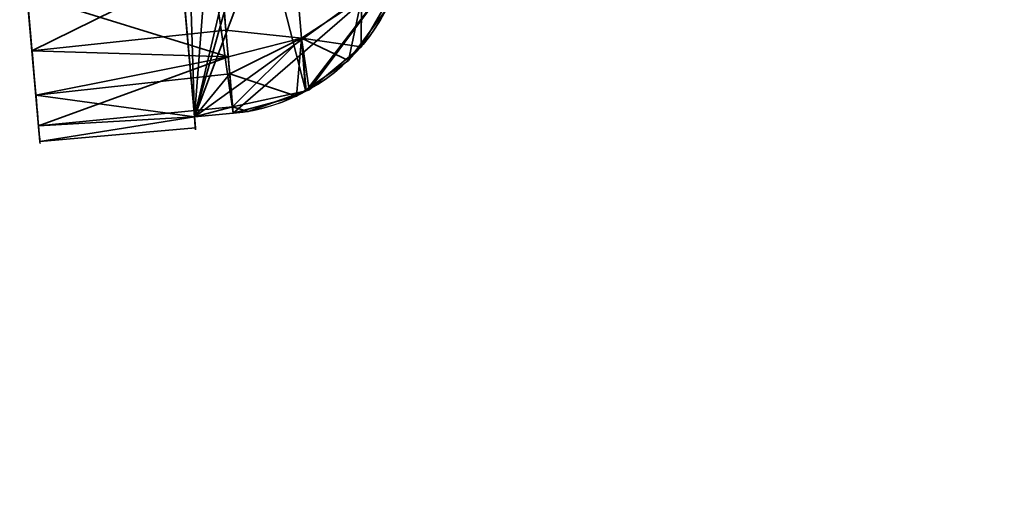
# Model space of a CAD drawing. Header units: millimetres. Extents: x -603 to 3703, y -115 to 249.
# Tile 970 of 1056: x 1978.62 to 1991.24, y -26.46 to -20.39. Entities that reach past the tile are written whole.
import ezdxf

# ---------------------------------------------------------------- set-up
doc = ezdxf.new("R2010")
doc.units = ezdxf.units.MM
doc.layers.add('152', color=7, linetype='Continuous', true_color=0xffffff)

# ---------------------------------------------------------------- blocks, each defined once
blk = doc.blocks.new('UG_SURFACE_041')
at = {"layer": '152', "color": 35, "linetype": 'Continuous', "lineweight": 35}
for points in [[(1980.061, -12.565, 140.514), (1980.073, -12.71, 142.25), (1980.854, -21.634, 142.25), (1980.867, -21.779, 140.514)], [(1980.867, -21.779, 140.514), (1980.854, -21.634, 139.75), (1980.073, -12.71, 139.75), (1980.061, -12.565, 140.514)], [(1980.061, -12.565, 1294.514), (1980.073, -12.71, 1296.25), (1980.854, -21.634, 1296.25), (1980.867, -21.779, 1294.514)], [(1980.867, -21.779, 1294.514), (1980.854, -21.634, 1293.75), (1980.073, -12.71, 1293.75), (1980.061, -12.565, 1294.514)], [(1980.061, -12.565, 717.514), (1980.073, -12.71, 719.25), (1980.854, -21.634, 719.25), (1980.867, -21.779, 717.514)], [(1980.867, -21.779, 717.514), (1980.854, -21.634, 716.75), (1980.073, -12.71, 716.75), (1980.061, -12.565, 717.514)], [(1980.061, -12.565, 1871.514), (1980.073, -12.71, 1873.25), (1980.854, -21.634, 1873.25), (1980.867, -21.779, 1871.514)], [(1980.867, -21.779, 1871.514), (1980.854, -21.634, 1870.75), (1980.073, -12.71, 1870.75), (1980.061, -12.565, 1871.514)], [(1980.854, -21.634, 142.25), (1980.073, -12.71, 142.25), (1980.572, -12.667, 142.25)], [(1980.854, -21.634, 1296.25), (1980.073, -12.71, 1296.25), (1980.572, -12.667, 1296.25)], [(1980.854, -21.634, 719.25), (1980.073, -12.71, 719.25), (1980.572, -12.667, 719.25)], [(1980.854, -21.634, 1873.25), (1980.073, -12.71, 1873.25), (1980.572, -12.667, 1873.25)], [(1980.073, -12.71, 139.75), (1982.278, -21.293, 139.75), (1982.829, -20.913, 139.75), (1983.317, -20.254, 139.75)], [(1980.073, -12.71, 139.75), (1980.854, -21.634, 139.75), (1981.352, -21.59, 139.75)], [(1981.352, -21.59, 139.75), (1982.162, -21.373, 139.75), (1982.278, -21.293, 139.75), (1980.073, -12.71, 139.75)], [(1980.073, -12.71, 1293.75), (1982.278, -21.293, 1293.75), (1982.829, -20.913, 1293.75), (1983.317, -20.254, 1293.75)], [(1980.073, -12.71, 1293.75), (1980.854, -21.634, 1293.75), (1981.352, -21.59, 1293.75)], [(1981.352, -21.59, 1293.75), (1982.162, -21.373, 1293.75), (1982.278, -21.293, 1293.75), (1980.073, -12.71, 1293.75)], [(1980.073, -12.71, 716.75), (1982.278, -21.293, 716.75), (1982.829, -20.913, 716.75), (1983.317, -20.254, 716.75)], [(1980.073, -12.71, 716.75), (1980.854, -21.634, 716.75), (1981.352, -21.59, 716.75)], [(1981.352, -21.59, 716.75), (1982.162, -21.373, 716.75), (1982.278, -21.293, 716.75), (1980.073, -12.71, 716.75)], [(1980.073, -12.71, 1870.75), (1982.278, -21.293, 1870.75), (1982.829, -20.913, 1870.75), (1983.317, -20.254, 1870.75)], [(1980.073, -12.71, 1870.75), (1980.854, -21.634, 1870.75), (1981.352, -21.59, 1870.75)], [(1981.352, -21.59, 1870.75), (1982.162, -21.373, 1870.75), (1982.278, -21.293, 1870.75), (1980.073, -12.71, 1870.75)], [(1980.572, -12.667, 142.25), (1981.407, -12.74, 142.25), (1981.535, -12.798, 142.25), (1980.854, -21.634, 142.25)], [(1980.572, -12.667, 1296.25), (1981.407, -12.74, 1296.25), (1981.535, -12.798, 1296.25), (1980.854, -21.634, 1296.25)], [(1980.572, -12.667, 719.25), (1981.407, -12.74, 719.25), (1981.535, -12.798, 719.25), (1980.854, -21.634, 719.25)], [(1980.572, -12.667, 1873.25), (1981.407, -12.74, 1873.25), (1981.535, -12.798, 1873.25), (1980.854, -21.634, 1873.25)], [(1980.854, -21.634, 142.25), (1981.535, -12.798, 142.25), (1982.143, -13.077, 142.25), (1982.738, -13.641, 142.25)], [(1980.854, -21.634, 1296.25), (1981.535, -12.798, 1296.25), (1982.143, -13.077, 1296.25), (1982.738, -13.641, 1296.25)], [(1980.854, -21.634, 719.25), (1981.535, -12.798, 719.25), (1982.143, -13.077, 719.25), (1982.738, -13.641, 719.25)], [(1980.854, -21.634, 1873.25), (1981.535, -12.798, 1873.25), (1982.143, -13.077, 1873.25), (1982.738, -13.641, 1873.25)], [(1982.738, -13.641, 142.25), (1982.992, -14.116, 142.25), (1980.854, -21.634, 142.25)], [(1982.738, -13.641, 1296.25), (1982.992, -14.116, 1296.25), (1980.854, -21.634, 1296.25)], [(1982.738, -13.641, 719.25), (1982.992, -14.116, 719.25), (1980.854, -21.634, 719.25)], [(1982.738, -13.641, 1873.25), (1982.992, -14.116, 1873.25), (1980.854, -21.634, 1873.25)], [(1980.854, -21.634, 142.25), (1982.992, -14.116, 142.25), (1983.137, -14.388, 142.25), (1983.3, -15.168, 142.25)], [(1980.854, -21.634, 1296.25), (1982.992, -14.116, 1296.25), (1983.137, -14.388, 1296.25), (1983.3, -15.168, 1296.25)], [(1980.854, -21.634, 719.25), (1982.992, -14.116, 719.25), (1983.137, -14.388, 719.25), (1983.3, -15.168, 719.25)], [(1980.854, -21.634, 1873.25), (1982.992, -14.116, 1873.25), (1983.137, -14.388, 1873.25), (1983.3, -15.168, 1873.25)], [(1983.3, -15.168, 142.25), (1983.605, -18.653, 142.25), (1983.479, -19.741, 142.25), (1980.854, -21.634, 142.25)], [(1983.3, -15.168, 1296.25), (1983.605, -18.653, 1296.25), (1983.479, -19.741, 1296.25), (1980.854, -21.634, 1296.25)], [(1983.3, -15.168, 719.25), (1983.605, -18.653, 719.25), (1983.479, -19.741, 719.25), (1980.854, -21.634, 719.25)], [(1983.3, -15.168, 1873.25), (1983.605, -18.653, 1873.25), (1983.479, -19.741, 1873.25), (1980.854, -21.634, 1873.25)], [(1982.229, -20.629, 138.365), (1982.123, -19.417, 137.229), (1982.905, -19.058, 137.687), (1982.998, -20.123, 138.685)], [(1982.123, -19.417, 144.771), (1982.229, -20.629, 143.635), (1982.998, -20.123, 143.315), (1982.905, -19.058, 144.313)], [(1982.229, -20.629, 1292.365), (1982.123, -19.417, 1291.229), (1982.905, -19.058, 1291.687), (1982.998, -20.123, 1292.685)], [(1982.123, -19.417, 1298.771), (1982.229, -20.629, 1297.635), (1982.998, -20.123, 1297.315), (1982.905, -19.058, 1298.313)], [(1982.229, -20.629, 715.365), (1982.123, -19.417, 714.229), (1982.905, -19.058, 714.687), (1982.998, -20.123, 715.685)], [(1982.123, -19.417, 721.771), (1982.229, -20.629, 720.635), (1982.998, -20.123, 720.315), (1982.905, -19.058, 721.313)], [(1982.229, -20.629, 1869.365), (1982.123, -19.417, 1868.229), (1982.905, -19.058, 1868.687), (1982.998, -20.123, 1869.685)], [(1982.123, -19.417, 1875.771), (1982.229, -20.629, 1874.635), (1982.998, -20.123, 1874.315), (1982.905, -19.058, 1875.313)], [(1981.178, -19.602, 144.932), (1978.636, -19.23, 145.248), (1978.773, -20.789, 144.111)], [(1978.773, -20.789, 144.111), (1978.636, -19.23, 145.248), (1978.71, -20.069, 137.238)], [(1981.178, -19.602, 1298.932), (1978.636, -19.23, 1299.248), (1978.773, -20.789, 1298.111)], [(1978.636, -19.23, 1299.248), (1978.71, -20.069, 1291.238), (1978.822, -21.358, 1292.675), (1978.875, -21.953, 1294.514)], [(1978.875, -21.953, 1294.514), (1978.857, -21.752, 1296.437), (1978.773, -20.789, 1298.111), (1978.636, -19.23, 1299.248)], [(1981.178, -19.602, 721.932), (1978.636, -19.23, 722.248), (1978.773, -20.789, 721.111)], [(1978.773, -20.789, 721.111), (1978.636, -19.23, 722.248), (1978.71, -20.069, 714.238)], [(1981.178, -19.602, 1875.932), (1978.636, -19.23, 1876.248), (1978.773, -20.789, 1875.111)], [(1978.636, -19.23, 1876.248), (1978.71, -20.069, 1868.238), (1978.822, -21.358, 1869.675), (1978.875, -21.953, 1871.514)], [(1978.875, -21.953, 1871.514), (1978.857, -21.752, 1873.437), (1978.773, -20.789, 1875.111), (1978.636, -19.23, 1876.248)], [(1982.229, -20.629, 143.635), (1982.123, -19.417, 144.771), (1981.178, -19.602, 144.932), (1981.259, -20.527, 144.065)], [(1982.229, -20.629, 1297.635), (1982.123, -19.417, 1298.771), (1981.178, -19.602, 1298.932), (1981.259, -20.527, 1298.064)], [(1982.229, -20.629, 720.635), (1982.123, -19.417, 721.771), (1981.178, -19.602, 721.932), (1981.259, -20.527, 721.065)], [(1982.229, -20.629, 1874.635), (1982.123, -19.417, 1875.771), (1981.178, -19.602, 1875.932), (1981.259, -20.527, 1875.064)], [(1982.123, -19.417, 137.229), (1982.229, -20.629, 138.365), (1981.289, -20.866, 138.253), (1981.197, -19.819, 137.272)], [(1982.123, -19.417, 1291.229), (1982.229, -20.629, 1292.365), (1981.289, -20.866, 1292.253), (1981.197, -19.819, 1291.272)], [(1982.123, -19.417, 714.229), (1982.229, -20.629, 715.365), (1981.289, -20.866, 715.253), (1981.197, -19.819, 714.272)], [(1982.123, -19.417, 1868.229), (1982.229, -20.629, 1869.365), (1981.289, -20.866, 1869.253), (1981.197, -19.819, 1868.272)], [(1978.773, -20.789, 144.111), (1981.259, -20.527, 144.065), (1981.178, -19.602, 144.932)], [(1978.773, -20.789, 1298.111), (1981.259, -20.527, 1298.064), (1981.178, -19.602, 1298.932)], [(1978.773, -20.789, 721.111), (1981.259, -20.527, 721.065), (1981.178, -19.602, 721.932)], [(1978.773, -20.789, 1875.111), (1981.259, -20.527, 1875.064), (1981.178, -19.602, 1875.932)], [(1981.352, -21.59, 142.25), (1980.854, -21.634, 142.25), (1983.479, -19.741, 142.25)], [(1981.352, -21.59, 1296.25), (1980.854, -21.634, 1296.25), (1983.479, -19.741, 1296.25)], [(1981.352, -21.59, 719.25), (1980.854, -21.634, 719.25), (1983.479, -19.741, 719.25)], [(1981.352, -21.59, 1873.25), (1980.854, -21.634, 1873.25), (1983.479, -19.741, 1873.25)], [(1983.479, -19.741, 142.25), (1982.286, -21.303, 142.25), (1981.544, -21.566, 142.25), (1981.352, -21.59, 142.25)], [(1983.479, -19.741, 1296.25), (1982.286, -21.303, 1296.25), (1981.544, -21.566, 1296.25), (1981.352, -21.59, 1296.25)], [(1983.479, -19.741, 719.25), (1982.286, -21.303, 719.25), (1981.544, -21.566, 719.25), (1981.352, -21.59, 719.25)], [(1983.479, -19.741, 1873.25), (1982.286, -21.303, 1873.25), (1981.544, -21.566, 1873.25), (1981.352, -21.59, 1873.25)], [(1982.324, -21.29, 142.25), (1982.286, -21.303, 142.25), (1983.479, -19.741, 142.25)], [(1982.324, -21.29, 1296.25), (1982.286, -21.303, 1296.25), (1983.479, -19.741, 1296.25)], [(1982.324, -21.29, 719.25), (1982.286, -21.303, 719.25), (1983.479, -19.741, 719.25)], [(1982.324, -21.29, 1873.25), (1982.286, -21.303, 1873.25), (1983.479, -19.741, 1873.25)], [(1983.479, -19.741, 142.25), (1983.457, -19.929, 142.25), (1982.992, -20.74, 142.25), (1982.324, -21.29, 142.25)], [(1983.479, -19.741, 1296.25), (1983.457, -19.929, 1296.25), (1982.992, -20.74, 1296.25), (1982.324, -21.29, 1296.25)], [(1983.479, -19.741, 719.25), (1983.457, -19.929, 719.25), (1982.992, -20.74, 719.25), (1982.324, -21.29, 719.25)], [(1983.479, -19.741, 1873.25), (1983.457, -19.929, 1873.25), (1982.992, -20.74, 1873.25), (1982.324, -21.29, 1873.25)], [(1978.71, -20.069, 137.238), (1981.197, -19.819, 137.272), (1981.289, -20.866, 138.253)], [(1978.71, -20.069, 1291.238), (1981.197, -19.819, 1291.272), (1981.289, -20.866, 1292.253)], [(1978.71, -20.069, 714.238), (1981.197, -19.819, 714.272), (1981.289, -20.866, 715.253)], [(1978.71, -20.069, 1868.238), (1981.197, -19.819, 1868.272), (1981.289, -20.866, 1869.253)], [(1982.998, -20.123, 143.315), (1982.992, -20.74, 142.25), (1983.457, -19.929, 142.25)], [(1982.998, -20.123, 1297.315), (1982.992, -20.74, 1296.25), (1983.457, -19.929, 1296.25)], [(1982.998, -20.123, 720.315), (1982.992, -20.74, 719.25), (1983.457, -19.929, 719.25)], [(1982.998, -20.123, 1874.315), (1982.992, -20.74, 1873.25), (1983.457, -19.929, 1873.25)], [(1981.289, -20.866, 138.253), (1978.822, -21.358, 138.675), (1978.71, -20.069, 137.238)], [(1978.71, -20.069, 137.238), (1978.822, -21.358, 138.675), (1978.875, -21.953, 140.514)], [(1978.875, -21.953, 140.514), (1978.857, -21.752, 142.437), (1978.773, -20.789, 144.111), (1978.71, -20.069, 137.238)], [(1981.289, -20.866, 1292.253), (1978.822, -21.358, 1292.675), (1978.71, -20.069, 1291.238)], [(1981.289, -20.866, 715.253), (1978.822, -21.358, 715.675), (1978.71, -20.069, 714.238)], [(1978.71, -20.069, 714.238), (1978.822, -21.358, 715.675), (1978.875, -21.953, 717.514)], [(1978.875, -21.953, 717.514), (1978.857, -21.752, 719.437), (1978.773, -20.789, 721.111), (1978.71, -20.069, 714.238)], [(1981.289, -20.866, 1869.253), (1978.822, -21.358, 1869.675), (1978.71, -20.069, 1868.238)], [(1982.229, -20.629, 138.365), (1982.998, -20.123, 138.685), (1982.829, -20.913, 139.75)], [(1982.992, -20.74, 142.25), (1982.998, -20.123, 143.315), (1982.229, -20.629, 143.635)], [(1982.229, -20.629, 1292.365), (1982.998, -20.123, 1292.685), (1982.829, -20.913, 1293.75)], [(1982.992, -20.74, 1296.25), (1982.998, -20.123, 1297.315), (1982.229, -20.629, 1297.635)], [(1982.229, -20.629, 715.365), (1982.998, -20.123, 715.685), (1982.829, -20.913, 716.75)], [(1982.992, -20.74, 719.25), (1982.998, -20.123, 720.315), (1982.229, -20.629, 720.635)], [(1982.229, -20.629, 1869.365), (1982.998, -20.123, 1869.685), (1982.829, -20.913, 1870.75)], [(1982.992, -20.74, 1873.25), (1982.998, -20.123, 1874.315), (1982.229, -20.629, 1874.635)], [(1983.317, -20.254, 139.75), (1982.829, -20.913, 139.75), (1982.998, -20.123, 138.685)], [(1983.317, -20.254, 1293.75), (1982.829, -20.913, 1293.75), (1982.998, -20.123, 1292.685)], [(1983.317, -20.254, 716.75), (1982.829, -20.913, 716.75), (1982.998, -20.123, 715.685)], [(1983.317, -20.254, 1870.75), (1982.829, -20.913, 1870.75), (1982.998, -20.123, 1869.685)], [(1981.289, -20.866, 143.747), (1981.259, -20.527, 144.065), (1978.773, -20.789, 144.111)], [(1981.289, -20.866, 1297.747), (1981.259, -20.527, 1298.064), (1978.773, -20.789, 1298.111)], [(1981.289, -20.866, 720.747), (1981.259, -20.527, 721.065), (1978.773, -20.789, 721.111)], [(1981.289, -20.866, 1874.747), (1981.259, -20.527, 1875.064), (1978.773, -20.789, 1875.111)], [(1981.259, -20.527, 144.065), (1981.289, -20.866, 143.747), (1982.229, -20.629, 143.635)], [(1981.259, -20.527, 1298.064), (1981.289, -20.866, 1297.747), (1982.229, -20.629, 1297.635)], [(1981.259, -20.527, 721.065), (1981.289, -20.866, 720.747), (1982.229, -20.629, 720.635)], [(1981.259, -20.527, 1875.064), (1981.289, -20.866, 1874.747), (1982.229, -20.629, 1874.635)], [(1981.308, -21.083, 138.703), (1981.289, -20.866, 138.253), (1982.229, -20.629, 138.365)], [(1982.229, -20.629, 143.635), (1981.289, -20.866, 143.747), (1981.345, -21.506, 142.423)], [(1981.308, -21.083, 1292.703), (1981.289, -20.866, 1292.253), (1982.229, -20.629, 1292.365)], [(1982.229, -20.629, 1297.635), (1981.289, -20.866, 1297.747), (1981.345, -21.506, 1296.423)], [(1981.308, -21.083, 715.703), (1981.289, -20.866, 715.253), (1982.229, -20.629, 715.365)], [(1982.229, -20.629, 720.635), (1981.289, -20.866, 720.747), (1981.345, -21.506, 719.423)], [(1981.308, -21.083, 1869.703), (1981.289, -20.866, 1869.253), (1982.229, -20.629, 1869.365)], [(1982.229, -20.629, 1874.635), (1981.289, -20.866, 1874.747), (1981.345, -21.506, 1873.423)], [(1981.308, -21.083, 138.703), (1982.229, -20.629, 138.365), (1982.162, -21.373, 139.75)], [(1981.308, -21.083, 1292.703), (1982.229, -20.629, 1292.365), (1982.162, -21.373, 1293.75)], [(1981.308, -21.083, 715.703), (1982.229, -20.629, 715.365), (1982.162, -21.373, 716.75)], [(1981.308, -21.083, 1869.703), (1982.229, -20.629, 1869.365), (1982.162, -21.373, 1870.75)], [(1981.345, -21.506, 142.423), (1982.286, -21.303, 142.25), (1982.229, -20.629, 143.635)], [(1981.345, -21.506, 1296.423), (1982.286, -21.303, 1296.25), (1982.229, -20.629, 1297.635)], [(1981.345, -21.506, 719.423), (1982.286, -21.303, 719.25), (1982.229, -20.629, 720.635)], [(1981.345, -21.506, 1873.423), (1982.286, -21.303, 1873.25), (1982.229, -20.629, 1874.635)], [(1982.229, -20.629, 138.365), (1982.278, -21.293, 139.75), (1982.162, -21.373, 139.75)], [(1982.229, -20.629, 1292.365), (1982.278, -21.293, 1293.75), (1982.162, -21.373, 1293.75)], [(1982.229, -20.629, 715.365), (1982.278, -21.293, 716.75), (1982.162, -21.373, 716.75)], [(1982.229, -20.629, 1869.365), (1982.278, -21.293, 1870.75), (1982.162, -21.373, 1870.75)], [(1982.829, -20.913, 139.75), (1982.278, -21.293, 139.75), (1982.229, -20.629, 138.365)], [(1982.229, -20.629, 143.635), (1982.324, -21.29, 142.25), (1982.992, -20.74, 142.25)], [(1982.229, -20.629, 143.635), (1982.286, -21.303, 142.25), (1982.324, -21.29, 142.25)], [(1982.829, -20.913, 1293.75), (1982.278, -21.293, 1293.75), (1982.229, -20.629, 1292.365)], [(1982.229, -20.629, 1297.635), (1982.324, -21.29, 1296.25), (1982.992, -20.74, 1296.25)], [(1982.229, -20.629, 1297.635), (1982.286, -21.303, 1296.25), (1982.324, -21.29, 1296.25)], [(1982.829, -20.913, 716.75), (1982.278, -21.293, 716.75), (1982.229, -20.629, 715.365)], [(1982.229, -20.629, 720.635), (1982.324, -21.29, 719.25), (1982.992, -20.74, 719.25)], [(1982.229, -20.629, 720.635), (1982.286, -21.303, 719.25), (1982.324, -21.29, 719.25)], [(1982.829, -20.913, 1870.75), (1982.278, -21.293, 1870.75), (1982.229, -20.629, 1869.365)], [(1982.229, -20.629, 1874.635), (1982.324, -21.29, 1873.25), (1982.992, -20.74, 1873.25)], [(1982.229, -20.629, 1874.635), (1982.286, -21.303, 1873.25), (1982.324, -21.29, 1873.25)], [(1981.289, -20.866, 143.747), (1978.773, -20.789, 144.111), (1978.857, -21.752, 142.437)], [(1981.289, -20.866, 1297.747), (1978.773, -20.789, 1298.111), (1978.857, -21.752, 1296.437)], [(1981.289, -20.866, 720.747), (1978.773, -20.789, 721.111), (1978.857, -21.752, 719.437)], [(1981.289, -20.866, 1874.747), (1978.773, -20.789, 1875.111), (1978.857, -21.752, 1873.437)], [(1981.289, -20.866, 138.253), (1981.308, -21.083, 138.703), (1978.822, -21.358, 138.675)], [(1981.289, -20.866, 1292.253), (1981.308, -21.083, 1292.703), (1978.822, -21.358, 1292.675)], [(1981.289, -20.866, 715.253), (1981.308, -21.083, 715.703), (1978.822, -21.358, 715.675)], [(1981.289, -20.866, 1869.253), (1981.308, -21.083, 1869.703), (1978.822, -21.358, 1869.675)], [(1978.857, -21.752, 142.437), (1981.345, -21.506, 142.423), (1981.289, -20.866, 143.747)], [(1978.857, -21.752, 1296.437), (1981.345, -21.506, 1296.423), (1981.289, -20.866, 1297.747)], [(1978.857, -21.752, 719.437), (1981.345, -21.506, 719.423), (1981.289, -20.866, 720.747)], [(1978.857, -21.752, 1873.437), (1981.345, -21.506, 1873.423), (1981.289, -20.866, 1874.747)], [(1980.854, -21.634, 139.75), (1978.822, -21.358, 138.675), (1981.308, -21.083, 138.703)], [(1980.854, -21.634, 1293.75), (1978.822, -21.358, 1292.675), (1981.308, -21.083, 1292.703)], [(1980.854, -21.634, 716.75), (1978.822, -21.358, 715.675), (1981.308, -21.083, 715.703)], [(1980.854, -21.634, 1870.75), (1978.822, -21.358, 1869.675), (1981.308, -21.083, 1869.703)], [(1981.308, -21.083, 138.703), (1981.352, -21.59, 139.75), (1980.854, -21.634, 139.75)], [(1981.308, -21.083, 1292.703), (1981.352, -21.59, 1293.75), (1980.854, -21.634, 1293.75)], [(1981.308, -21.083, 715.703), (1981.352, -21.59, 716.75), (1980.854, -21.634, 716.75)], [(1981.308, -21.083, 1869.703), (1981.352, -21.59, 1870.75), (1980.854, -21.634, 1870.75)], [(1982.162, -21.373, 139.75), (1981.352, -21.59, 139.75), (1981.308, -21.083, 138.703)], [(1982.162, -21.373, 1293.75), (1981.352, -21.59, 1293.75), (1981.308, -21.083, 1292.703)], [(1982.162, -21.373, 716.75), (1981.352, -21.59, 716.75), (1981.308, -21.083, 715.703)], [(1982.162, -21.373, 1870.75), (1981.352, -21.59, 1870.75), (1981.308, -21.083, 1869.703)], [(1981.544, -21.566, 142.25), (1982.286, -21.303, 142.25), (1981.345, -21.506, 142.423)], [(1981.544, -21.566, 1296.25), (1982.286, -21.303, 1296.25), (1981.345, -21.506, 1296.423)], [(1981.544, -21.566, 719.25), (1982.286, -21.303, 719.25), (1981.345, -21.506, 719.423)], [(1981.544, -21.566, 1873.25), (1982.286, -21.303, 1873.25), (1981.345, -21.506, 1873.423)], [(1978.875, -21.953, 140.514), (1978.822, -21.358, 138.675), (1980.854, -21.634, 139.75)], [(1978.875, -21.953, 1294.514), (1978.822, -21.358, 1292.675), (1980.854, -21.634, 1293.75)], [(1978.875, -21.953, 717.514), (1978.822, -21.358, 715.675), (1980.854, -21.634, 716.75)], [(1978.875, -21.953, 1871.514), (1978.822, -21.358, 1869.675), (1980.854, -21.634, 1870.75)], [(1981.345, -21.506, 142.423), (1978.857, -21.752, 142.437), (1980.854, -21.634, 142.25)], [(1981.345, -21.506, 1296.423), (1978.857, -21.752, 1296.437), (1980.854, -21.634, 1296.25)], [(1981.345, -21.506, 719.423), (1978.857, -21.752, 719.437), (1980.854, -21.634, 719.25)], [(1981.345, -21.506, 1873.423), (1978.857, -21.752, 1873.437), (1980.854, -21.634, 1873.25)], [(1980.854, -21.634, 142.25), (1981.352, -21.59, 142.25), (1981.345, -21.506, 142.423)], [(1980.854, -21.634, 1296.25), (1981.352, -21.59, 1296.25), (1981.345, -21.506, 1296.423)], [(1980.854, -21.634, 719.25), (1981.352, -21.59, 719.25), (1981.345, -21.506, 719.423)], [(1980.854, -21.634, 1873.25), (1981.352, -21.59, 1873.25), (1981.345, -21.506, 1873.423)], [(1981.345, -21.506, 142.423), (1981.352, -21.59, 142.25), (1981.544, -21.566, 142.25)], [(1981.345, -21.506, 1296.423), (1981.352, -21.59, 1296.25), (1981.544, -21.566, 1296.25)], [(1981.345, -21.506, 719.423), (1981.352, -21.59, 719.25), (1981.544, -21.566, 719.25)], [(1981.345, -21.506, 1873.423), (1981.352, -21.59, 1873.25), (1981.544, -21.566, 1873.25)], [(1980.854, -21.634, 142.25), (1978.857, -21.752, 142.437), (1978.875, -21.953, 140.514)], [(1980.854, -21.634, 1296.25), (1978.857, -21.752, 1296.437), (1978.875, -21.953, 1294.514)], [(1980.854, -21.634, 719.25), (1978.857, -21.752, 719.437), (1978.875, -21.953, 717.514)], [(1980.854, -21.634, 1873.25), (1978.857, -21.752, 1873.437), (1978.875, -21.953, 1871.514)], [(1978.875, -21.953, 140.514), (1980.867, -21.779, 140.514), (1980.854, -21.634, 142.25)], [(1980.854, -21.634, 139.75), (1980.867, -21.779, 140.514), (1978.875, -21.953, 140.514)], [(1978.875, -21.953, 1294.514), (1980.867, -21.779, 1294.514), (1980.854, -21.634, 1296.25)], [(1980.854, -21.634, 1293.75), (1980.867, -21.779, 1294.514), (1978.875, -21.953, 1294.514)], [(1978.875, -21.953, 717.514), (1980.867, -21.779, 717.514), (1980.854, -21.634, 719.25)], [(1980.854, -21.634, 716.75), (1980.867, -21.779, 717.514), (1978.875, -21.953, 717.514)], [(1978.875, -21.953, 1871.514), (1980.867, -21.779, 1871.514), (1980.854, -21.634, 1873.25)], [(1980.854, -21.634, 1870.75), (1980.867, -21.779, 1871.514), (1978.875, -21.953, 1871.514)]]:
    blk.add_3dface(points, dxfattribs=at)
blk = doc.blocks.new('UG_SURFACE_163')
at = {"layer": '152', "color": 252, "linetype": 'Continuous', "lineweight": 35}
for points in [[(970, -13.4, 2077.25), (970, -30.32, 2077.25), (2030, -30.32, 2077.25), (2030, -13.4, 2077.25)], [(971.5, -13.4, 2075.75), (2028.5, -13.4, 2075.75), (2028.5, -30.32, 2075.75), (971.5, -30.32, 2075.75)]]:
    blk.add_3dface(points, dxfattribs=at)

msp = doc.modelspace()

# ---------------------------------------------------------------- linework, layer by layer
at = {"layer": '152', "color": 251, "linetype": 'Continuous', "lineweight": -3, "true_color": 0x636466}
for p, q in [((1980.073, -12.71, 139.75), (1980.854, -21.634, 139.75)), ((1980.854, -21.634, 142.25), (1980.073, -12.71, 142.25)), ((1980.073, -12.71, 1293.75), (1980.854, -21.634, 1293.75)), ((1980.854, -21.634, 1296.25), (1980.073, -12.71, 1296.25)), ((1980.854, -21.634, 719.25), (1980.073, -12.71, 719.25)), ((1980.073, -12.71, 716.75), (1980.854, -21.634, 716.75)), ((1980.073, -12.71, 1870.75), (1980.854, -21.634, 1870.75)), ((1980.854, -21.634, 1873.25), (1980.073, -12.71, 1873.25)), ((1980.854, -21.634, 139.75), (1981.352, -21.59, 139.75)), ((1980.854, -21.634, 142.25), (1981.352, -21.59, 142.25)), ((1980.854, -21.634, 1296.25), (1981.352, -21.59, 1296.25)), ((1980.854, -21.634, 1293.75), (1981.352, -21.59, 1293.75)), ((1980.854, -21.634, 719.25), (1981.352, -21.59, 719.25)), ((1980.854, -21.634, 716.75), (1981.352, -21.59, 716.75)), ((1980.854, -21.634, 1873.25), (1981.352, -21.59, 1873.25)), ((1980.854, -21.634, 1870.75), (1981.352, -21.59, 1870.75))]:
    msp.add_line(p, q, dxfattribs=at)
at = {"layer": '152', "color": 251, "linetype": 'Continuous', "lineweight": -3, "true_color": 0x636466, "extrusion": (-0.996195, -0.087156, 0)}
for centre, start, end in [((189.715, 141, -1971.931), 15.5939, 164.4061), ((189.715, 141, -1971.931), 195.5939, 344.4061), ((189.715, 1295, -1971.931), 195.5939, 344.4061), ((189.715, 1295, -1971.931), 15.5939, 164.4061), ((189.715, 718, -1971.931), 195.5939, 344.4061), ((189.715, 718, -1971.931), 15.5939, 164.4061), ((189.715, 1872, -1971.931), 15.5939, 164.4061), ((189.715, 1872, -1971.931), 195.5939, 344.4061), ((189.715, 141, -1971.931), 195.5939, 344.4061)]:
    msp.add_arc(centre, 4.65, start, end, dxfattribs=at)
at = {"layer": '152', "color": 251, "linetype": 'Continuous', "lineweight": -3, "true_color": 0x636466, "extrusion": (0.996195, 0.087156, 0)}
for centre, start, end in [((-189.715, 141, 1969.431), 110.7836, 249.2164), ((-189.715, 1295, 1969.431), 110.7836, 249.2164), ((-189.715, 718, 1969.431), 110.7836, 249.2164), ((-189.715, 1872, 1969.431), 110.7836, 249.2164), ((-189.715, 141, 1971.431), 164.4061, 195.5939), ((-189.715, 1295, 1971.431), 164.4061, 195.5939), ((-189.715, 718, 1971.431), 164.4061, 195.5939), ((-189.715, 1872, 1971.431), 164.4061, 195.5939)]:
    msp.add_arc(centre, 4.65, start, end, dxfattribs=at)
at = {"layer": '152', "color": 251, "linetype": 'Continuous', "lineweight": -3, "true_color": 0x636466}
for points in [[(1981.352, -21.59, 139.75), (1982.043, -21.53, 139.75), (1982.69, -21.157, 139.75), (1983.506, -20.056, 139.75), (1983.665, -19.34, 139.75), (1983.605, -18.653, 139.75)], [(1983.605, -18.653, 142.25), (1983.665, -19.336, 142.25), (1983.508, -20.052, 142.25), (1982.689, -21.158, 142.25), (1982.038, -21.53, 142.25), (1981.352, -21.59, 142.25)], [(1981.352, -21.59, 1293.75), (1982.043, -21.53, 1293.75), (1982.69, -21.157, 1293.75), (1983.506, -20.056, 1293.75), (1983.665, -19.34, 1293.75), (1983.605, -18.653, 1293.75)], [(1983.605, -18.653, 1296.25), (1983.665, -19.336, 1296.25), (1983.508, -20.052, 1296.25), (1982.689, -21.158, 1296.25), (1982.038, -21.53, 1296.25), (1981.352, -21.59, 1296.25)], [(1981.352, -21.59, 716.75), (1982.043, -21.53, 716.75), (1982.69, -21.157, 716.75), (1983.506, -20.056, 716.75), (1983.665, -19.34, 716.75), (1983.605, -18.653, 716.75)], [(1983.605, -18.653, 719.25), (1983.665, -19.336, 719.25), (1983.508, -20.052, 719.25), (1982.689, -21.158, 719.25), (1982.038, -21.53, 719.25), (1981.352, -21.59, 719.25)], [(1981.352, -21.59, 1870.75), (1982.043, -21.53, 1870.75), (1982.69, -21.157, 1870.75), (1983.506, -20.056, 1870.75), (1983.665, -19.34, 1870.75), (1983.605, -18.653, 1870.75)], [(1983.605, -18.653, 1873.25), (1983.665, -19.336, 1873.25), (1983.508, -20.052, 1873.25), (1982.689, -21.158, 1873.25), (1982.038, -21.53, 1873.25), (1981.352, -21.59, 1873.25)]]:
    msp.add_open_spline(points, degree=3, knots=[0, 0, 0, 0, 0.5, 0.5, 1, 1, 1, 1], dxfattribs=at)

# ---------------------------------------------------------------- block references
for name in ['UG_SURFACE_163', 'UG_SURFACE_041']:
    msp.add_blockref(name, (0, 0), dxfattribs=at)

doc.saveas('drawing.dxf')
